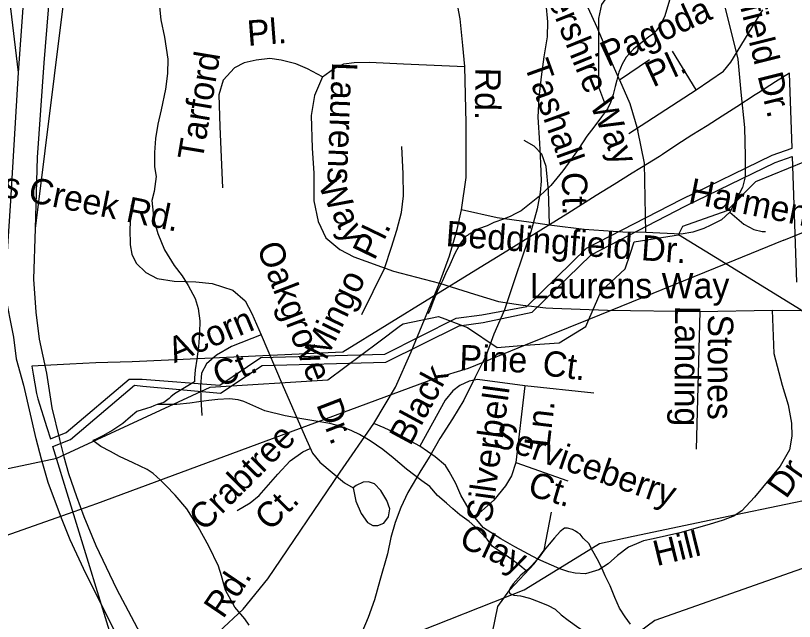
# Model space of a CAD drawing. Extents: x 2169602 to 2449496, y 721995 to 810662.
# Drawn here: x 2386902 to 2389822, y 805607 to 807880 of the extents above; entities that cross this region are included whole.
import ezdxf

# ---------------------------------------------------------------- set-up
doc = ezdxf.new("R2010")
doc.units = 0
doc.layers.add('Default', color=7, linetype='Continuous')

msp = doc.modelspace()

# ---------------------------------------------------------------- linework, layer by layer
at = {"layer": 'Default'}
for p, q in [((2388586.4, 807688.9), (2388578.7, 807767)), ((2389165.9, 807638.7), (2389278.9, 807715.3)), ((2388904.3, 807093.4), (2388902.9, 807142.6)), ((2388912.4, 807092.3), (2388904.3, 807093.4)), ((2389371.3, 807054.3), (2389387.2, 807056.8)), ((2389387.2, 807056.8), (2389390, 807062.1)), ((2389564.5, 806948.2), (2389387.2, 807056.8)), ((2389782, 807036.7), (2389564.5, 806948.2)), ((2389564.5, 806948.2), (2389051.7, 806739.7)), ((2388200.2, 806757.8), (2388285, 806930.4)), ((2388318.4, 806921.4), (2388491.8, 806875.4)), ((2389467.5, 806770.1), (2389454.4, 806253.7)), ((2389467.5, 806770.1), (2389738.3, 806774.5)), ((2389738.3, 806774.5), (2389907.2, 806772.6)), ((2388511.2, 806741.7), (2388570.6, 806719.2)), ((2389051.7, 806739.7), (2388813.3, 806642.7)), ((2388263.8, 806655.6), (2388345.8, 806716.6)), ((2388570.6, 806719.2), (2388596.8, 806709.3)), ((2389217.7, 805926.3), (2389604.1, 806007.4))]:
    msp.add_line(p, q, dxfattribs=at)
for points in [[(2387451.1, 809473.4), (2387405.1, 809222.2), (2387374.9, 809037.4), (2387311.9, 808806.9), (2387225.6, 808558.2), (2387154.5, 808316.7), (2387103.7, 808103.5), (2387083.4, 807946.2), (2386975.7, 807080.8)], [(2387069.7, 809442.9), (2387076.3, 809015.2), (2387067.4, 808721.9), (2387046.4, 808178.2), (2387007.4, 807702.2), (2386983.2, 807347.7), (2386975.7, 807080.8), (2386969, 806890.6), (2386977.6, 806767.2), (2386990, 806666), (2387017.4, 806538.8), (2387037.7, 806408.6), (2387066.2, 806290.5)], [(2386963.4, 809434.3), (2386960.3, 809210), (2386973, 808971.4), (2386947.4, 808328.1), (2386929.5, 807909.2), (2386912.3, 807665.8), (2386882.6, 807184.4), (2386860.4, 806843.7), (2386893.7, 806673.4), (2386903.6, 806591.9), (2386931.4, 806493.5), (2386977.9, 806292)], [(2386371.9, 809396), (2386391.8, 809267.6), (2386408.6, 809150), (2386449.2, 809042.6), (2386465.2, 808972.6), (2386492.2, 808886.6), (2386559.2, 808716.4), (2386687.1, 808485.4), (2386775.6, 808291.3), (2386839.5, 808104.5), (2386878.9, 807937.4), (2386912.3, 807665.8)], [(2389158.7, 808379.4), (2389186, 808383.1), (2389229.7, 808386.7), (2389284.3, 808384.9), (2389323.1, 808374.3), (2389360.2, 808350.2), (2389415.8, 808303.8), (2389462.1, 808253.8), (2389484.3, 808207.4), (2389514, 808101.8), (2389560.3, 807916.4), (2389586.3, 807812.6), (2389610.4, 807716.2), (2389621.5, 807592), (2389634.5, 807460.4), (2389638.2, 807352.9), (2389638.2, 807275), (2389627.1, 807234.2), (2389580.7, 807141.6)], [(2388578.7, 807767), (2388568.9, 807867), (2388533, 808060.5)], [(2389170.6, 808021.8), (2389098.5, 807921.2), (2389087.4, 807868.4), (2389087.4, 807612.9), (2389109.6, 807551.8)], [(2389358.7, 807954.9), (2389334.7, 807874.6), (2389317.1, 807842.8), (2389303.6, 807822.5), (2389291.3, 807810.6), (2389275.3, 807798.4), (2389251.9, 807780.4), (2389219.5, 807754.1), (2389191.8, 807723.8), (2389176, 807697.8), (2389164.3, 807668), (2389156.3, 807637.9), (2389150.6, 807613.6), (2389142.6, 807583.6), (2389133, 807553.9), (2389121.3, 807529.7), (2389099.3, 807499.3), (2389069.6, 807461.2), (2389044, 807427.3), (2389014.2, 807381.1), (2388984.1, 807339.1), (2388954.2, 807296.9), (2388908.6, 807242.6), (2388867, 807202.2), (2388829.3, 807172.2), (2388797.7, 807147.8), (2388775.6, 807135.7), (2388759.4, 807127.6), (2388731.5, 807115.6), (2388695.8, 807103.1), (2388669.8, 807091.3), (2388638, 807079.1), (2388600, 807058.9), (2388595.9, 807054.6)], [(2388889.7, 807924.3), (2388896.3, 807856.4), (2388894.6, 807800.2), (2388882.9, 807724.6), (2388873.1, 807650.2), (2388863.5, 807572.5), (2388859.6, 807498.4), (2388866.3, 807400.5), (2388870.4, 807326.5), (2388872.9, 807258.4), (2388868.8, 807216.4), (2388857.1, 807154.4), (2388833.5, 807068.4), (2388804, 806980.3), (2388772.4, 806888.2), (2388735.1, 806776.2), (2388695.5, 806684), (2388666, 806605.7), (2388625.8, 806523.4), (2388582.5, 806437.4), (2388540.7, 806367.1), (2388493.1, 806293.1), (2388455.8, 806227), (2388421.8, 806172.9), (2388372.4, 806090.8), (2388346.3, 806034.6), (2388324.8, 805978.3), (2388309, 805922.3), (2388296.9, 805860.4), (2388267.6, 805760.2), (2388247.9, 805688.1), (2388224.1, 805622), (2388200.3, 805565.9)], [(2387442.1, 807912.2), (2387446.4, 807864.1), (2387460.6, 807798.3), (2387472.9, 807716.2), (2387471, 807662.4), (2387463.6, 807604.3), (2387447.6, 807526.1), (2387436, 807472.2), (2387426.1, 807418.2), (2387422.6, 807366), (2387422.6, 807312), (2387429, 807276.2), (2387421.2, 807220.1), (2387413, 807186.1), (2387419.8, 807114.1), (2387435.8, 807062.2), (2387460.4, 807000.4), (2387496.7, 806942.6), (2387526.6, 806902.8), (2387548.5, 806867), (2387575, 806818.8), (2387586.9, 806780.9), (2387593.2, 806734.9), (2387591.2, 806689), (2387587.7, 806637.2), (2387582.2, 806591), (2387575.8, 806550.9), (2387572.3, 806519.1), (2387572.5, 806505.2)], [(2389165.9, 807638.7), (2389138.6, 807700.7), (2389082.2, 807835.6), (2389049.4, 807909.2)], [(2389453.8, 807601.8), (2389556.5, 807671.2), (2389584.3, 807704.5), (2389703.6, 807901.8)], [(2389390, 807062.1), (2389404.3, 807089.3), (2389570.1, 807148.2), (2389678.2, 807257.6), (2389861.1, 807332.4), (2390018.2, 807440.8), (2390251.1, 807511.5), (2390467.2, 807694.1), (2390616.1, 807786.1), (2390624.1, 807822.1), (2390638, 807828)], [(2389453.8, 807601.8), (2389365, 807746.2)], [(2388052.2, 807650.3), (2387997.1, 807679.7), (2387952.3, 807699.3), (2387897.4, 807712.2), (2387855.7, 807718.3), (2387803.7, 807712.2), (2387758.5, 807702.5), (2387722.9, 807683.1), (2387680.9, 807637.8), (2387664.7, 807582.9), (2387668, 807463.2), (2387677.7, 807233.7)], [(2388052.2, 807650.3), (2388094.4, 807679.7), (2388132.9, 807698.1), (2388171.5, 807703.6), (2388228.4, 807705.4), (2388356.9, 807698.1), (2388586.4, 807688.9)], [(2387019.4, 806334.9), (2387032.9, 806291.6), (2387091.7, 806315.4), (2387328.4, 806515.8), (2387368.9, 806515.3), (2387376.4, 806515.2), (2387668.2, 806493.1), (2387822.2, 806596.8), (2388286.7, 806609.4), (2388553.7, 806744.1), (2388650.7, 806757.6), (2388818.7, 806788.4), (2389042.9, 807006.7), (2389400.2, 807191.5), (2389738.2, 807356.4), (2389813.4, 807382.8), (2389803.4, 807664.1), (2389750.9, 807630.8), (2389687.2, 807590.5), (2389674.9, 807582.6), (2389606.9, 807537.7), (2389551.2, 807502.2), (2389495.2, 807466.5), (2389438.2, 807431.3), (2389381.9, 807394.6), (2389327.4, 807359.1), (2389316.2, 807350.9), (2389270.9, 807323.1), (2389213.9, 807288), (2389146.7, 807246.6), (2389079.4, 807205.1), (2388973.2, 807137.1), (2388728.2, 806986.3), (2388627.9, 806924.4), (2388128.9, 806617.3), (2387338.7, 806580.4), (2387203.2, 806576.8), (2387105.2, 806571.9), (2386962.7, 806565), (2386967.4, 806534.1), (2386979.9, 806461.4), (2386985.9, 806441.7), (2387019.4, 806334.9)], [(2387019.4, 806334.9), (2387032.9, 806291.6), (2387091.7, 806315.4), (2387328.4, 806515.8), (2387368.9, 806515.3), (2387376.4, 806515.2), (2387668.2, 806493.1), (2387822.2, 806596.8), (2388286.7, 806609.4), (2388553.7, 806744.1), (2388650.7, 806757.6), (2388818.7, 806788.4), (2389042.9, 807006.7), (2389400.2, 807191.5), (2389738.2, 807356.4), (2389813.4, 807382.8), (2389803.4, 807664.1), (2389750.9, 807630.8), (2389687.2, 807590.5), (2389674.9, 807582.6), (2389606.9, 807537.7), (2389551.2, 807502.2), (2389495.2, 807466.5), (2389438.2, 807431.3), (2389381.9, 807394.6), (2389327.4, 807359.1), (2389316.2, 807350.9), (2389270.9, 807323.1), (2389213.9, 807288), (2389146.7, 807246.6), (2389079.4, 807205.1), (2388973.2, 807137.1), (2388728.2, 806986.3), (2388627.9, 806924.4), (2388128.9, 806617.3), (2387338.7, 806580.4), (2387203.2, 806576.8), (2387105.2, 806571.9), (2386962.7, 806565), (2386967.4, 806534.1), (2386979.9, 806461.4), (2386985.9, 806441.7), (2387019.4, 806334.9)], [(2388574.2, 807150.6), (2388591, 807272.1), (2388591.9, 807475.9), (2388586.4, 807688.9)], [(2388052.2, 807650.3), (2388023.4, 807579.6), (2388010.5, 807505.3), (2388013.7, 807382.4), (2388020.2, 807288.6), (2388020.2, 807185.2), (2388036.3, 807107.6), (2388065.4, 807046.1), (2388118.3, 807002.1), (2388169.7, 806974.6), (2388318.4, 806921.4)], [(2389165.9, 807638.7), (2389205.1, 807550.5), (2389235.2, 807448.5)], [(2389201.2, 807437.9), (2389453.8, 807601.8)], [(2389265.2, 807065.7), (2389259.7, 807326.4), (2389235.2, 807448.5)], [(2389782, 807036.7), (2390362.2, 807272.7), (2390614, 807440.2)], [(2388902.9, 807142.6), (2388900.6, 807223.1), (2388891.3, 807314), (2388874.6, 807360.3), (2388846.8, 807390), (2388809.5, 807411.7)], [(2388285, 806930.4), (2388311.3, 807010.9), (2388331.7, 807075.2), (2388349.3, 807141.1), (2388356.6, 807204), (2388355.1, 807285.9), (2388350.7, 807388.3)], [(2387279.2, 805489.8), (2387105.7, 806055.4), (2387041.9, 806262.9), (2387107.4, 806289.4), (2387347.7, 806492.8), (2387379.7, 806489.9), (2387670.9, 806462.9), (2387827.2, 806566.9), (2388290.7, 806579.4), (2388564.9, 806716.2), (2388655.4, 806728.1), (2388839.4, 806766.9), (2389060.7, 806982.1), (2389413.2, 807164.5), (2389749.7, 807328.7), (2389814.4, 807351.3), (2389830.2, 806879.2)], [(2387279.2, 805489.8), (2387105.7, 806055.4), (2387041.9, 806262.9), (2387107.4, 806289.4), (2387347.7, 806492.8), (2387379.7, 806489.9), (2387670.9, 806462.9), (2387827.2, 806566.9), (2388290.7, 806579.4), (2388564.9, 806716.2), (2388655.4, 806728.1), (2388839.4, 806766.9), (2389060.7, 806982.1), (2389413.2, 807164.5), (2389749.7, 807328.7), (2389814.4, 807351.3), (2389830.2, 806879.2)], [(2387335.6, 807167.9), (2387330.3, 807080), (2387331.6, 807020.1), (2387338.2, 806984.1), (2387354.2, 806950.8), (2387390.1, 806916.2), (2387432.7, 806893.5), (2387496.6, 806882.9), (2387577.5, 806880.7), (2387638.9, 806874.8), (2387716.3, 806850), (2387763.1, 806809), (2387788, 806762.2), (2387823, 806681.7)], [(2388491.8, 806875.4), (2388528.5, 806978.3), (2388557.9, 807077.4), (2388574.2, 807150.6)], [(2388904.3, 807093.4), (2388826.4, 807104.5), (2388707.8, 807121.2), (2388574.2, 807150.6)], [(2389580.7, 807141.6), (2389549.2, 807113.8), (2389508.4, 807093.4), (2389482.5, 807080.4), (2389441.7, 807067.4), (2389397.2, 807060), (2389265.2, 807065.7)], [(2389580.7, 807141.6), (2389632.6, 807097.1), (2389669.7, 807076.7), (2389701.2, 807069.3), (2389713.2, 807069.3)], [(2389265.2, 807065.7), (2389178.6, 807067.4), (2389034, 807076.7), (2388912.4, 807092.3)], [(2388595.9, 807054.6), (2388590.2, 807052.7), (2388570.5, 807026.4), (2388548.4, 806987.6), (2388529.7, 806945), (2388514.3, 806911.2), (2388502.2, 806885), (2388482.5, 806845), (2388468.8, 806811), (2388454.7, 806775), (2388448.9, 806760.9)], [(2389206.3, 806985.2), (2389221.1, 807030.6), (2389371.3, 807054.3)], [(2389051.7, 806739.7), (2389097.3, 806846.2), (2389188.1, 806929.6), (2389206.3, 806985.2)], [(2390178.2, 806455.2), (2390124.2, 806461), (2390049.1, 806518.3), (2389998.3, 806634.2), (2389847.2, 806775.1), (2389564.5, 806948.2)], [(2388245.8, 806349), (2388326.6, 806486.2), (2388385.4, 806618.4), (2388491.8, 806875.4)], [(2388491.8, 806875.4), (2388622.2, 806835.1), (2388712.1, 806807.5), (2388803.9, 806792.8), (2388890.2, 806783.6), (2388916.7, 806782.6)], [(2388916.7, 806782.6), (2389121.5, 806774.5), (2389467.5, 806770.1)], [(2389738.3, 806774.5), (2389745.3, 806612.1), (2389776, 806493.6), (2389799.4, 806419.9), (2389811.1, 806351.2), (2389812.5, 806301.4), (2389803.7, 806250.2), (2389768.7, 806188.8), (2389673.2, 806073), (2389625.4, 806021.6), (2389604.1, 806007.4)], [(2388345.8, 806716.6), (2388355.2, 806723.6), (2388488.3, 806750.4), (2388511.2, 806741.7)], [(2388813.3, 806642.7), (2388940.2, 806652.5), (2389040.3, 806712.9), (2389051.7, 806739.7)], [(2388596.8, 806709.3), (2388707.3, 806634.4), (2388813.3, 806642.7)], [(2387823, 806681.7), (2387711.9, 806637.9), (2387654.9, 806605.7), (2387618.4, 806573.5), (2387599.4, 806538.4), (2387595, 806490.1), (2387596.5, 806440.4), (2387600.9, 806379)], [(2387823, 806681.7), (2387901.2, 806497.1), (2387987.5, 806299.7), (2388015.3, 806238.2), (2388043, 806204.6), (2388135.1, 806127.1), (2388167.3, 806108.3), (2388177.5, 806058.6), (2388198, 806011.8), (2388221.4, 805978.2), (2388241.8, 805966.5), (2388260.8, 805966.5), (2388282.8, 805975.2), (2388300.3, 805998.6), (2388304.7, 806029.4), (2388294.5, 806060.1), (2388271.1, 806098.1), (2388247.7, 806123), (2388225.8, 806130.3), (2388205.3, 806128.8), (2388179, 806117.1), (2388167.3, 806108.3)], [(2387073.3, 806226.2), (2387631.2, 806485.8), (2388072.2, 806512.9), (2388263.8, 806655.6)], [(2388813.3, 806642.7), (2388598.5, 806555.3), (2388474.7, 806517.8), (2387205.2, 806047.9), (2387120.3, 806018)], [(2387572.5, 806505.2), (2387528.6, 806479), (2387498.3, 806460.9), (2387484.6, 806448.8), (2387478.4, 806442.8), (2387458.5, 806428.7), (2387432.7, 806420.5)], [(2388811.9, 806490.7), (2388633.6, 806514.1), (2388602.9, 806508.3), (2388567.8, 806492.2), (2388541.5, 806471.7), (2388512.3, 806436.6), (2388417.3, 806264)], [(2388811.9, 806490.7), (2388778.3, 806203.4), (2388972.7, 806134.7)], [(2389070.7, 806462.9), (2388811.9, 806490.7)], [(2388602.1, 805981.2), (2388568, 806007), (2388542, 806029.2), (2388518, 806051), (2388484, 806078.9), (2388455.7, 806112.8), (2388425.7, 806134.8), (2388367.5, 806178.5), (2388317.3, 806220.1), (2388279.1, 806252.3), (2388230.9, 806283.9), (2388191.2, 806307.8), (2388162.9, 806321.8), (2388122.5, 806337.6), (2388080.6, 806349.2), (2388034.9, 806357), (2387974.8, 806366.9), (2387912.7, 806378.7), (2387836.6, 806396.3), (2387758.3, 806432.1), (2387736.8, 806437.8), (2387704.2, 806441.5), (2387660.5, 806439.5), (2387626.2, 806435.4), (2387588.5, 806431), (2387554.9, 806425.1), (2387506.5, 806420.7), (2387432.7, 806420.5)], [(2387432.7, 806420.5), (2387420.8, 806416.2), (2387408.7, 806410.3), (2387392.9, 806406.2), (2387356.8, 806394.2), (2387333, 806373.9), (2387304.7, 806349.8), (2387267.2, 806323.8), (2387229.1, 806303.7), (2387201.2, 806289.6), (2387191.1, 806285.5)], [(2386331.1, 805399.2), (2386507.4, 805344.1), (2386694.6, 805296.3), (2386837.8, 805289), (2387025, 805300), (2387168.2, 805325.7), (2387318.8, 805366.1), (2387439.9, 805421.2), (2387550.1, 805479.9), (2387663.9, 805568.1), (2387755.7, 805652.5), (2387847.5, 805766.4), (2388119.2, 806166.7), (2388245.8, 806349)], [(2388942.8, 805804.4), (2388860.8, 805841), (2388774.3, 805887.2), (2388722, 805916.7), (2388656.3, 805957.7), (2388610.9, 806012.1), (2388571.5, 806080.6), (2388552.5, 806124.4), (2388527.6, 806169.8), (2388514.5, 806191.7), (2388475, 806223.9), (2388417.3, 806264), (2388317.9, 806318.2), (2388303.2, 806324.6), (2388283.6, 806333.1), (2388245.8, 806349)], [(2386977.6, 806292.9), (2386998.5, 806216.2), (2387022.9, 806129.8), (2387073.1, 805996), (2387105.5, 805913.7), (2387164.1, 805787.6), (2387272.2, 805573.8), (2387348.8, 805423), (2387418.8, 805302), (2387960.5, 804292.3), (2388088.7, 804049.2), (2388271.3, 803709.8), (2388762.9, 802787.8), (2388865.7, 802593.6), (2389058.6, 802226), (2389134.9, 802075.8), (2389183.7, 801972.9), (2389274.2, 801757.6), (2389349.1, 801557.9), (2389411.6, 801364.4), (2389447.9, 801247.8)], [(2387065.3, 806294), (2387082.7, 806224.5), (2387100.7, 806162.2), (2387130.2, 806075.6), (2387157.7, 806000.6), (2387202.9, 805891.2), (2387280.8, 805729), (2387401.8, 805500.4), (2387434.9, 805437.5), (2387496.2, 805326.5), (2387635.4, 805066.6), (2387787.9, 804783.5), (2387959.5, 804465.1), (2388049.4, 804299.1), (2388171, 804072.1), (2388489.5, 803483.1), (2388602, 803282.8), (2388687.4, 803121.1), (2388837.4, 802844.2), (2388968.2, 802602.7), (2389115.4, 802329.5), (2389180.9, 802202.5)], [(2387778.2, 805592.2), (2387762.2, 805616.2), (2387724.1, 805660), (2387689.6, 805723.7), (2387673.6, 805777.6), (2387663, 805813.7), (2387627.1, 805889.3), (2387586.9, 805961.1), (2387544.6, 806029.1), (2387500.1, 806080.9), (2387465.7, 806116.5), (2387446, 806136.5), (2387417.7, 806162.4), (2387395.8, 806176.2), (2387343.5, 806201.9), (2387291.4, 806225.7), (2387257.4, 806243.8), (2387221.5, 806263.4), (2387191.1, 806285.5)], [(2387733.1, 806023.5), (2387781.4, 806051.3), (2387815, 806079.1), (2387885.2, 806159.5), (2387931.9, 806209.3), (2387978.7, 806242.9), (2388007.1, 806256.2)], [(2386588.3, 806120.3), (2387057.2, 806218.7), (2387073.3, 806226.2)], [(2388778.3, 806203.4), (2388761.3, 806153.2), (2388739.1, 806115.2), (2388694.8, 806061.4), (2388649, 806020.2), (2388620.9, 806000.1)], [(2389604.1, 806007.4), (2390073.1, 806105.9), (2390089.1, 806113.3)], [(2387120.3, 806018), (2386282.6, 805722.8), (2385904.9, 805442.6), (2385481.8, 805191.2), (2384706, 804713.2), (2384424.8, 804554.9), (2384257.7, 804500.4), (2383994.5, 804439.8), (2383548.1, 804322.9), (2383005.1, 804176.1), (2382930.8, 804156.2)], [(2388568, 805276), (2388568, 805283.8), (2388613.2, 805339.4), (2388658.3, 805381.1), (2388689.6, 805565.3), (2388710.4, 805662.6), (2388755.6, 805725.2), (2388845.9, 805822.5), (2388884.1, 805874.6), (2388911.9, 806017.1)], [(2389604.1, 806007.4), (2389597.9, 806003.3), (2389555.7, 805986.7), (2389502.4, 805970.2), (2389393, 805939), (2389292.1, 805917), (2389257, 805909.7), (2389230.7, 805898), (2389200, 805884.8)], [(2388817, 805796.5), (2388793, 805816.3), (2388778.6, 805826.3), (2388766.5, 805836.2), (2388750.8, 805847.9), (2388714.7, 805871.6), (2388690.7, 805887.4), (2388670.2, 805915.7), (2388650.5, 805937.3), (2388624.2, 805963.2), (2388602.1, 805981.2)], [(2389207.8, 805596.6), (2389187.7, 805624.4), (2389166, 805656.5), (2389149.2, 805696.4), (2389130.9, 805740.1), (2389113.1, 805778.1), (2389100.8, 805803.9), (2389088.7, 805830.1), (2389060.2, 805881.8), (2389052.2, 805897.6), (2389030.4, 805919.6), (2389018.3, 805933.6), (2389010.3, 805939.3), (2389001.9, 805945.4), (2388990.3, 805951.2), (2388972, 805957.2), (2388959.7, 805957.1), (2388944.1, 805944.8), (2388922.2, 805921), (2388902.5, 805896.8), (2388884.4, 805874.7), (2388864.8, 805848.5), (2388848.6, 805828.6), (2388834.8, 805814.5), (2388821.1, 805800.4), (2388817, 805796.5)], [(2388951.8, 805813.4), (2389091.1, 805899.7), (2389217.7, 805926.3)], [(2390136.1, 805905.1), (2389298.4, 805610), (2388920.7, 805329.7), (2388497.6, 805078.4), (2387721.8, 804600.3), (2387440.6, 804442.1), (2387273.5, 804387.5), (2387010.3, 804326.9), (2386563.9, 804210.1), (2386021, 804063.2), (2385946.7, 804043.4)], [(2389200, 805884.8), (2389159.1, 805854.1), (2389124, 805823.4), (2389088.9, 805800.4), (2389039.2, 805785.4), (2388999.8, 805788.3), (2388976.4, 805792.7), (2388942.8, 805804.4)], [(2385946.7, 804043.4), (2386066.1, 804213.1), (2386207, 804348), (2386465.2, 804523.2), (2386930, 804726.9), (2387455.2, 804811.2), (2387804.2, 804987.8), (2388044.1, 805370), (2388360, 805547.3), (2388809.1, 805725), (2388951.8, 805813.4)], [(2388817, 805796.5), (2388796.9, 805780.1), (2388767.2, 805748.1), (2388759.4, 805735.9), (2388751.4, 805722.1), (2388755.3, 805712.1), (2388769.6, 805705.9), (2388795.2, 805702.4), (2388829.3, 805694.4), (2388865.8, 805680.9), (2388899.4, 805666.8), (2388925.7, 805653.1), (2388948, 805631.1), (2388974.1, 805611.3), (2389014.2, 805583.3), (2389092.4, 805534.2), (2389124.2, 805508.3), (2389144.5, 805492.2), (2389160.9, 805480.4), (2389181, 805468.5), (2389200.6, 805456.6), (2389220.9, 805442.9), (2389241.2, 805435), (2389250.7, 805430.7)]]:
    msp.add_lwpolyline(points, dxfattribs=at)

# ---------------------------------------------------------------- texts
for s, rotation, p in [('Beddingfield Dr.', 284.0333, (2389505.2, 808367.1)), ('Silvershire Way', 291.9175, (2388820.3, 808129.5)), ('Pagoda', 24.78, (2389122.6, 807685.7)), ('Pl.', 4.4003, (2387773.6, 807766)), ('Tarford', 80.5552, (2387602.8, 807332.2)), ('Tashall ', 289.795, (2388807.8, 807695.3)), ('Pl.', 24.78, (2389292, 807609.4)), ('Laurens', 267.7466, (2388088.8, 807706.8)), ('Rd.', 269.2271, (2388626.5, 807684.9)), ('Harmens Creek Rd.', 348.6004, (2386405.5, 807290.9)), ('Way', 295.4627, (2388034, 807245.7)), ('Ct.', 271.6362, (2388949.6, 807291.6)), ('Harmens Creek Rd.', 348.6004, (2389421.3, 807178)), ('Beddingfield Dr.', 355.8668, (2388512.8, 807015.3)), ('Mingo  Pl.', 64.2003, (2388066.1, 806583)), ('Oakgrove', 291.0968, (2387805, 807010.9)), ('Laurens Way', 0.0469, (2388830, 806818.9)), ('Acorn', 22.6285, (2387497.5, 806575.1)), ('Landing', 269.7976, (2389374.7, 806791.3)), ('Stones', 269.7976, (2389498.1, 806758.8)), ('Pine', 357.6766, (2388564.6, 806550)), ('Ct.', 352.6447, (2388873.4, 806531.4)), ('Ct.', 22.6285, (2387665.9, 806483.5)), ('Black', 61.617, (2388381.9, 806262)), ('Silverbell', 82.2806, (2388685.7, 805974.8)), ('Dr.', 291.0968, (2388028.4, 806420.9)), ('Ln.', 83.2662, (2388903.4, 806256.7)), ('Serviceberry', 340.8988, (2388684.9, 806269.2)), ('Crabtree', 45.0116, (2387609, 805941.2)), ('Dr.', 55.131, (2389791.1, 806063.3)), ('Ct.', 343.4778, (2388817.7, 806081.3)), ('Ct.', 45.0116, (2387856.2, 805942.5)), ('Clay', 335.1597, (2388559.7, 805891.5)), ('Hill', 13.8022, (2389305.8, 805813.9)), ('Rd.', 55.8333, (2387680.2, 805613.5))]:
    msp.add_text(s, height=95, rotation=rotation, dxfattribs=at).set_placement(p)

doc.saveas('drawing.dxf')
